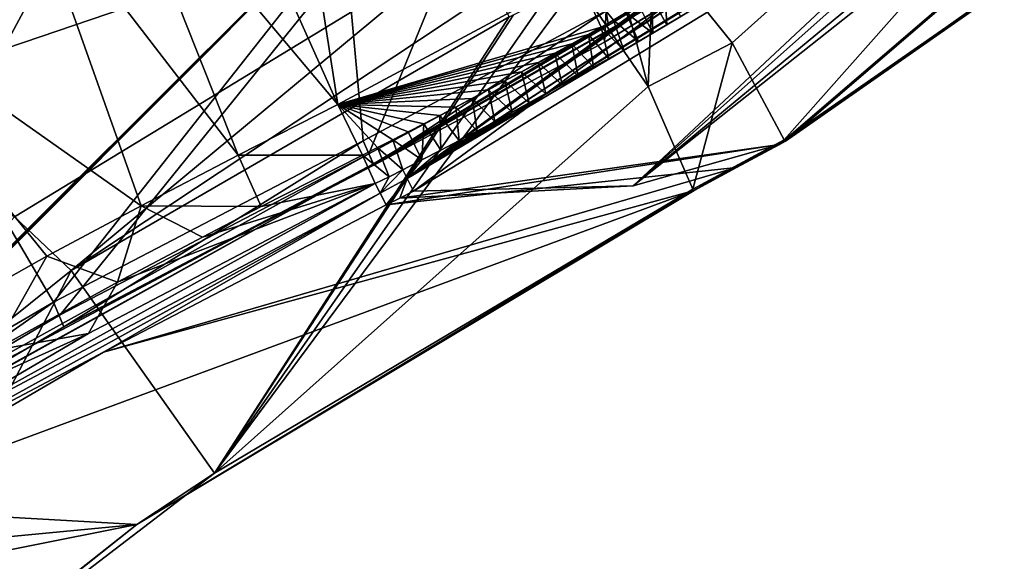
# Model space of a CAD drawing. Header units: millimetres. Extents: x -147 to 294, y -82 to 275.
# Tile 345 of 609: x 262.66 to 273.06, y 157.83 to 163.55. Entities that reach past the tile are written whole.
import ezdxf

# ---------------------------------------------------------------- set-up
doc = ezdxf.new("R2010")
doc.units = ezdxf.units.MM
doc.header["$LTSCALE"] = 67.506716
for name, color, linetype in [('1158', 7, 'CONTINUOUS'), ('1159', 7, 'CONTINUOUS'), ('1162', 7, 'CONTINUOUS'), ('1164', 7, 'CONTINUOUS'), ('1721', 7, 'CONTINUOUS'), ('1722', 7, 'CONTINUOUS'), ('1724', 7, 'CONTINUOUS'), ('1748', 7, 'CONTINUOUS'), ('1828', 7, 'CONTINUOUS'), ('2837', 7, 'CONTINUOUS'), ('2838', 7, 'CONTINUOUS'), ('523', 7, 'CONTINUOUS'), ('524', 7, 'CONTINUOUS'), ('545', 7, 'CONTINUOUS'), ('727', 7, 'CONTINUOUS'), ('728', 7, 'CONTINUOUS'), ('729', 7, 'CONTINUOUS'), ('730', 7, 'CONTINUOUS'), ('731', 7, 'CONTINUOUS'), ('732', 7, 'CONTINUOUS'), ('733', 7, 'CONTINUOUS'), ('734', 7, 'CONTINUOUS'), ('735', 7, 'CONTINUOUS'), ('746', 7, 'CONTINUOUS'), ('747', 7, 'CONTINUOUS'), ('748', 7, 'CONTINUOUS'), ('761', 7, 'CONTINUOUS')]:
    doc.layers.add(name, color=color, linetype=linetype)

msp = doc.modelspace()

# ---------------------------------------------------------------- linework, layer by layer
at = {"layer": '1158', "linetype": 'CONTINUOUS'}
for points in [[(262.608, 161.471, -50.065), (267.407, 164.394, -50.157), (263.206, 160.904, -49.208), (262.608, 161.471, -50.065)], [(263.206, 160.904, -49.208), (267.407, 164.394, -50.157), (267.678, 163.87, -49.84), (263.206, 160.904, -49.208)], [(267.832, 163.584, -49.266), (263.206, 160.904, -49.208), (267.678, 163.87, -49.84), (267.832, 163.584, -49.266)], [(259.374, 157.826, -49.167), (262.608, 161.471, -50.065), (263.206, 160.904, -49.208), (259.374, 157.826, -49.167)]]:
    msp.add_3dface(points, dxfattribs=at)
at = {"layer": '1159', "linetype": 'CONTINUOUS'}
for points in [[(268.556, 163.94, -49.27), (269.301, 162.849, -43.513), (264.721, 158.763, -37.598), (268.556, 163.94, -49.27)], [(268.214, 163.774, -49.269), (268.556, 163.94, -49.27), (264.721, 158.763, -37.598), (268.214, 163.774, -49.269)], [(267.877, 163.606, -49.267), (268.214, 163.774, -49.269), (264.721, 158.763, -37.598), (267.877, 163.606, -49.267)], [(263.206, 160.904, -49.208), (267.832, 163.584, -49.266), (264.721, 158.763, -37.598), (263.206, 160.904, -49.208)], [(267.832, 163.584, -49.266), (267.877, 163.606, -49.267), (264.721, 158.763, -37.598), (267.832, 163.584, -49.266)], [(269.301, 162.849, -43.513), (269.771, 161.762, -37.749), (264.721, 158.763, -37.598), (269.301, 162.849, -43.513)], [(259.374, 157.826, -49.167), (263.206, 160.904, -49.208), (260.369, 155.433, -37.469), (259.374, 157.826, -49.167)], [(260.369, 155.433, -37.469), (263.206, 160.904, -49.208), (264.721, 158.763, -37.598), (260.369, 155.433, -37.469)]]:
    msp.add_3dface(points, dxfattribs=at)
at = {"layer": '1162', "linetype": 'CONTINUOUS'}
for points in [[(269.771, 161.762, -37.749), (263.902, 158.221, -37.097), (264.721, 158.763, -37.598), (269.771, 161.762, -37.749)], [(263.902, 158.221, -37.097), (269.771, 161.762, -37.749), (269.781, 161.75, -37.643), (263.902, 158.221, -37.097)], [(269.787, 161.748, -37.536), (263.902, 158.221, -37.097), (269.781, 161.75, -37.643), (269.787, 161.748, -37.536)], [(263.902, 158.221, -37.097), (260.369, 155.433, -37.469), (264.721, 158.763, -37.598), (263.902, 158.221, -37.097)], [(263.902, 158.221, -37.097), (259.32, 154.574, -36.746), (260.369, 155.433, -37.469), (263.902, 158.221, -37.097)]]:
    msp.add_3dface(points, dxfattribs=at)
at = {"layer": '1164', "linetype": 'CONTINUOUS'}
for points in [[(270.673, 162.25, -37.779), (270.682, 162.24, -37.688), (269.771, 161.762, -37.749), (270.673, 162.25, -37.779)], [(270.673, 162.25, -37.779), (269.771, 161.762, -37.749), (270.217, 162.004, -37.764), (270.673, 162.25, -37.779)], [(269.771, 161.762, -37.749), (270.682, 162.24, -37.688), (269.781, 161.75, -37.643), (269.771, 161.762, -37.749)], [(270.682, 162.24, -37.688), (270.687, 162.236, -37.596), (269.781, 161.75, -37.643), (270.682, 162.24, -37.688)], [(270.687, 162.236, -37.596), (270.234, 161.992, -37.566), (269.781, 161.75, -37.643), (270.687, 162.236, -37.596)], [(270.234, 161.992, -37.566), (269.787, 161.748, -37.536), (269.781, 161.75, -37.643), (270.234, 161.992, -37.566)]]:
    msp.add_3dface(points, dxfattribs=at)
at = {"layer": '1721', "linetype": 'CONTINUOUS'}
for points in [[(271.319, 164.824, -33.241), (268.84, 163.316, -33.297), (268.858, 163.648, -34.397), (271.319, 164.824, -33.241)], [(268.858, 163.648, -34.397), (266.402, 162.018, -33.281), (266.289, 162.276, -34.39), (268.858, 163.648, -34.397)], [(268.84, 163.316, -33.297), (266.402, 162.018, -33.281), (268.858, 163.648, -34.397), (268.84, 163.316, -33.297)]]:
    msp.add_3dface(points, dxfattribs=at)
at = {"layer": '1722', "linetype": 'CONTINUOUS'}
for points in [[(266.289, 162.276, -34.39), (263.131, 160.309, -33.205), (263.019, 160.571, -34.326), (266.289, 162.276, -34.39)], [(266.289, 162.276, -34.39), (266.402, 162.018, -33.281), (263.131, 160.309, -33.205), (266.289, 162.276, -34.39)], [(263.019, 160.571, -34.326), (260.198, 158.586, -33.118), (260.082, 158.849, -34.246), (263.019, 160.571, -34.326)], [(263.131, 160.309, -33.205), (260.198, 158.586, -33.118), (263.019, 160.571, -34.326), (263.131, 160.309, -33.205)]]:
    msp.add_3dface(points, dxfattribs=at)
at = {"layer": '1724', "linetype": 'CONTINUOUS'}
for points in [[(266.091, 164.468, -33.874), (263.019, 160.571, -34.326), (261.622, 162.946, -33.616), (266.091, 164.468, -33.874)], [(266.289, 162.276, -34.39), (263.019, 160.571, -34.326), (266.091, 164.468, -33.874), (266.289, 162.276, -34.39)], [(268.858, 163.648, -34.397), (266.289, 162.276, -34.39), (266.091, 164.468, -33.874), (268.858, 163.648, -34.397)], [(263.019, 160.571, -34.326), (260.082, 158.849, -34.246), (261.622, 162.946, -33.616), (263.019, 160.571, -34.326)]]:
    msp.add_3dface(points, dxfattribs=at)
at = {"layer": '1748', "linetype": 'CONTINUOUS'}
for points in [[(261.622, 162.946, -33.616), (260.795, 164.843, -41.308), (265.255, 166.323, -41.426), (261.622, 162.946, -33.616)], [(266.091, 164.468, -33.874), (261.622, 162.946, -33.616), (265.255, 166.323, -41.426), (266.091, 164.468, -33.874)]]:
    msp.add_3dface(points, dxfattribs=at)
at = {"layer": '1828', "linetype": 'CONTINUOUS'}
for points in [[(255.47, 173.194, -24.647), (253.388, 162.292, -28.475), (263.932, 169.379, -28.588), (255.47, 173.194, -24.647)], [(253.388, 162.292, -28.475), (259.992, 158.601, -32.791), (263.932, 169.379, -28.588), (253.388, 162.292, -28.475)], [(263.932, 169.379, -28.588), (259.992, 158.601, -32.791), (264.587, 168.829, -29.031), (263.932, 169.379, -28.588)], [(264.587, 168.829, -29.031), (259.992, 158.601, -32.791), (265.362, 168.594, -29.366), (264.587, 168.829, -29.031)], [(265.362, 168.594, -29.366), (259.992, 158.601, -32.791), (268.281, 166.864, -31.057), (265.362, 168.594, -29.366)], [(268.281, 166.864, -31.057), (259.992, 158.601, -32.791), (260.031, 158.626, -32.792), (268.281, 166.864, -31.057)], [(260.069, 158.651, -32.793), (268.281, 166.864, -31.057), (260.031, 158.626, -32.792), (260.069, 158.651, -32.793)], [(260.104, 158.673, -32.794), (268.281, 166.864, -31.057), (260.069, 158.651, -32.793), (260.104, 158.673, -32.794)], [(260.138, 158.696, -32.795), (268.281, 166.864, -31.057), (260.104, 158.673, -32.794), (260.138, 158.696, -32.795)], [(263.092, 160.435, -32.879), (268.281, 166.864, -31.057), (260.138, 158.696, -32.795), (263.092, 160.435, -32.879)], [(266.35, 162.138, -32.953), (268.281, 166.864, -31.057), (263.092, 160.435, -32.879), (266.35, 162.138, -32.953)], [(268.883, 163.495, -32.966), (268.281, 166.864, -31.057), (266.35, 162.138, -32.953), (268.883, 163.495, -32.966)], [(271.237, 164.935, -32.911), (268.281, 166.864, -31.057), (268.883, 163.495, -32.966), (271.237, 164.935, -32.911)]]:
    msp.add_3dface(points, dxfattribs=at)
at = {"layer": '2837', "linetype": 'CONTINUOUS'}
for points in [[(271.237, 164.935, -32.911), (268.883, 163.495, -32.966), (266.401, 162.03, -33.096), (271.237, 164.935, -32.911)], [(271.308, 164.833, -33.053), (271.237, 164.935, -32.911), (266.401, 162.03, -33.096), (271.308, 164.833, -33.053)], [(266.402, 162.018, -33.281), (271.308, 164.833, -33.053), (266.401, 162.03, -33.096), (266.402, 162.018, -33.281)], [(266.402, 162.018, -33.281), (268.84, 163.316, -33.297), (271.308, 164.833, -33.053), (266.402, 162.018, -33.281)], [(268.84, 163.316, -33.297), (271.319, 164.824, -33.241), (271.308, 164.833, -33.053), (268.84, 163.316, -33.297)], [(268.883, 163.495, -32.966), (266.35, 162.138, -32.953), (266.401, 162.03, -33.096), (268.883, 163.495, -32.966)]]:
    msp.add_3dface(points, dxfattribs=at)
at = {"layer": '2838', "linetype": 'CONTINUOUS'}
for points in [[(266.35, 162.138, -32.953), (263.092, 160.435, -32.879), (260.138, 158.696, -32.795), (266.35, 162.138, -32.953)], [(266.35, 162.138, -32.953), (260.138, 158.696, -32.795), (266.401, 162.03, -33.096), (266.35, 162.138, -32.953)], [(266.401, 162.03, -33.096), (260.138, 158.696, -32.795), (260.196, 158.598, -32.937), (266.401, 162.03, -33.096)], [(260.198, 158.586, -33.118), (266.401, 162.03, -33.096), (260.196, 158.598, -32.937), (260.198, 158.586, -33.118)], [(260.198, 158.586, -33.118), (263.131, 160.309, -33.205), (266.401, 162.03, -33.096), (260.198, 158.586, -33.118)], [(263.131, 160.309, -33.205), (266.402, 162.018, -33.281), (266.401, 162.03, -33.096), (263.131, 160.309, -33.205)]]:
    msp.add_3dface(points, dxfattribs=at)
at = {"layer": '523', "linetype": 'CONTINUOUS'}
for points in [[(268.553, 164.018, -34.539), (266.022, 162.658, -34.539), (268.803, 163.474, -34.699), (268.553, 164.018, -34.539)], [(269.069, 163.628, -34.695), (268.553, 164.018, -34.539), (268.936, 163.551, -34.697), (269.069, 163.628, -34.695)], [(268.936, 163.551, -34.697), (268.553, 164.018, -34.539), (268.803, 163.474, -34.699), (268.936, 163.551, -34.697)], [(268.803, 163.474, -34.699), (266.022, 162.658, -34.539), (268.671, 163.399, -34.701), (268.803, 163.474, -34.699)], [(268.671, 163.399, -34.701), (266.022, 162.658, -34.539), (268.493, 163.298, -34.703), (268.671, 163.399, -34.701)], [(268.493, 163.298, -34.703), (266.022, 162.658, -34.539), (268.316, 163.199, -34.704), (268.493, 163.298, -34.703)], [(268.316, 163.199, -34.704), (266.022, 162.658, -34.539), (268.139, 163.101, -34.706), (268.316, 163.199, -34.704)], [(268.139, 163.101, -34.706), (266.022, 162.658, -34.539), (267.964, 163.004, -34.707), (268.139, 163.101, -34.706)], [(267.964, 163.004, -34.707), (266.022, 162.658, -34.539), (267.788, 162.908, -34.707), (267.964, 163.004, -34.707)], [(267.788, 162.908, -34.707), (266.022, 162.658, -34.539), (267.614, 162.814, -34.708), (267.788, 162.908, -34.707)], [(267.614, 162.814, -34.708), (266.022, 162.658, -34.539), (267.441, 162.721, -34.707), (267.614, 162.814, -34.708)], [(267.441, 162.721, -34.707), (266.022, 162.658, -34.539), (267.27, 162.63, -34.707), (267.441, 162.721, -34.707)], [(266.022, 162.658, -34.539), (266.284, 162.123, -34.699), (266.443, 162.203, -34.701), (266.022, 162.658, -34.539)], [(267.27, 162.63, -34.707), (266.022, 162.658, -34.539), (267.1, 162.541, -34.706), (267.27, 162.63, -34.707)], [(267.1, 162.541, -34.706), (266.022, 162.658, -34.539), (266.932, 162.454, -34.706), (267.1, 162.541, -34.706)], [(266.932, 162.454, -34.706), (266.022, 162.658, -34.539), (266.767, 162.368, -34.704), (266.932, 162.454, -34.706)], [(266.767, 162.368, -34.704), (266.022, 162.658, -34.539), (266.604, 162.285, -34.703), (266.767, 162.368, -34.704)], [(266.604, 162.285, -34.703), (266.022, 162.658, -34.539), (266.443, 162.203, -34.701), (266.604, 162.285, -34.703)]]:
    msp.add_3dface(points, dxfattribs=at)
at = {"layer": '524', "linetype": 'CONTINUOUS'}
for points in [[(269.476, 163.868, -34.686), (269.34, 163.787, -34.69), (269.499, 163.501, -33.466), (269.476, 163.868, -34.686)], [(269.645, 163.587, -33.463), (269.476, 163.868, -34.686), (269.499, 163.501, -33.466), (269.645, 163.587, -33.463)], [(269.204, 163.707, -34.692), (269.069, 163.628, -34.695), (269.35, 163.413, -33.468), (269.204, 163.707, -34.692)], [(269.34, 163.787, -34.69), (269.204, 163.707, -34.692), (269.35, 163.413, -33.468), (269.34, 163.787, -34.69)], [(269.499, 163.501, -33.466), (269.34, 163.787, -34.69), (269.35, 163.413, -33.468), (269.499, 163.501, -33.466)], [(269.069, 163.628, -34.695), (268.936, 163.551, -34.697), (269.198, 163.324, -33.471), (269.069, 163.628, -34.695)], [(269.35, 163.413, -33.468), (269.069, 163.628, -34.695), (269.198, 163.324, -33.471), (269.35, 163.413, -33.468)], [(268.936, 163.551, -34.697), (268.803, 163.474, -34.699), (269.043, 163.234, -33.473), (268.936, 163.551, -34.697)], [(269.198, 163.324, -33.471), (268.936, 163.551, -34.697), (269.043, 163.234, -33.473), (269.198, 163.324, -33.471)], [(268.671, 163.399, -34.701), (268.493, 163.298, -34.703), (268.724, 163.052, -33.477), (268.671, 163.399, -34.701)], [(268.803, 163.474, -34.699), (268.671, 163.399, -34.701), (268.885, 163.144, -33.475), (268.803, 163.474, -34.699)], [(268.885, 163.144, -33.475), (268.671, 163.399, -34.701), (268.724, 163.052, -33.477), (268.885, 163.144, -33.475)], [(269.043, 163.234, -33.473), (268.803, 163.474, -34.699), (268.885, 163.144, -33.475), (269.043, 163.234, -33.473)], [(268.493, 163.298, -34.703), (268.316, 163.199, -34.704), (268.56, 162.959, -33.478), (268.493, 163.298, -34.703)], [(268.724, 163.052, -33.477), (268.493, 163.298, -34.703), (268.56, 162.959, -33.478), (268.724, 163.052, -33.477)], [(268.316, 163.199, -34.704), (268.139, 163.101, -34.706), (268.392, 162.865, -33.48), (268.316, 163.199, -34.704)], [(268.56, 162.959, -33.478), (268.316, 163.199, -34.704), (268.392, 162.865, -33.48), (268.56, 162.959, -33.478)], [(268.139, 163.101, -34.706), (267.964, 163.004, -34.707), (268.22, 162.77, -33.481), (268.139, 163.101, -34.706)], [(268.392, 162.865, -33.48), (268.139, 163.101, -34.706), (268.22, 162.77, -33.481), (268.392, 162.865, -33.48)], [(267.964, 163.004, -34.707), (267.788, 162.908, -34.707), (268.044, 162.673, -33.481), (267.964, 163.004, -34.707)], [(268.22, 162.77, -33.481), (267.964, 163.004, -34.707), (268.044, 162.673, -33.481), (268.22, 162.77, -33.481)], [(267.788, 162.908, -34.707), (267.614, 162.814, -34.708), (267.865, 162.576, -33.482), (267.788, 162.908, -34.707)], [(268.044, 162.673, -33.481), (267.788, 162.908, -34.707), (267.865, 162.576, -33.482), (268.044, 162.673, -33.481)], [(267.614, 162.814, -34.708), (267.441, 162.721, -34.707), (267.682, 162.477, -33.482), (267.614, 162.814, -34.708)], [(267.865, 162.576, -33.482), (267.614, 162.814, -34.708), (267.682, 162.477, -33.482), (267.865, 162.576, -33.482)], [(267.441, 162.721, -34.707), (267.27, 162.63, -34.707), (267.496, 162.378, -33.482), (267.441, 162.721, -34.707)], [(267.682, 162.477, -33.482), (267.441, 162.721, -34.707), (267.496, 162.378, -33.482), (267.682, 162.477, -33.482)], [(267.1, 162.541, -34.706), (266.932, 162.454, -34.706), (267.11, 162.175, -33.481), (267.1, 162.541, -34.706)], [(267.27, 162.63, -34.707), (267.1, 162.541, -34.706), (267.305, 162.277, -33.482), (267.27, 162.63, -34.707)], [(267.305, 162.277, -33.482), (267.1, 162.541, -34.706), (267.11, 162.175, -33.481), (267.305, 162.277, -33.482)], [(267.496, 162.378, -33.482), (267.27, 162.63, -34.707), (267.305, 162.277, -33.482), (267.496, 162.378, -33.482)], [(266.932, 162.454, -34.706), (266.767, 162.368, -34.704), (266.912, 162.073, -33.48), (266.932, 162.454, -34.706)], [(267.11, 162.175, -33.481), (266.932, 162.454, -34.706), (266.912, 162.073, -33.48), (267.11, 162.175, -33.481)], [(266.767, 162.368, -34.704), (266.604, 162.285, -34.703), (266.912, 162.073, -33.48), (266.767, 162.368, -34.704)], [(266.604, 162.285, -34.703), (266.443, 162.203, -34.701), (266.709, 161.969, -33.479), (266.604, 162.285, -34.703)], [(266.912, 162.073, -33.48), (266.604, 162.285, -34.703), (266.709, 161.969, -33.479), (266.912, 162.073, -33.48)], [(266.443, 162.203, -34.701), (266.284, 162.123, -34.699), (266.564, 161.895, -33.478), (266.443, 162.203, -34.701)], [(266.709, 161.969, -33.479), (266.443, 162.203, -34.701), (266.564, 161.895, -33.478), (266.709, 161.969, -33.479)], [(266.564, 161.895, -33.478), (266.284, 162.123, -34.699), (266.418, 161.822, -33.475), (266.564, 161.895, -33.478)]]:
    msp.add_3dface(points, dxfattribs=at)
at = {"layer": '545', "linetype": 'CONTINUOUS'}
for points in [[(269.361, 164.339, -49.272), (277.306, 169.695, -49.065), (270.187, 163.309, -43.53), (269.361, 164.339, -49.272)], [(270.187, 163.309, -43.53), (277.306, 169.695, -49.065), (270.737, 162.284, -37.782), (270.187, 163.309, -43.53)], [(270.737, 162.284, -37.782), (277.306, 169.695, -49.065), (278.089, 167.399, -37.881), (270.737, 162.284, -37.782)]]:
    msp.add_3dface(points, dxfattribs=at)
at = {"layer": '727', "linetype": 'CONTINUOUS'}
for points in [[(264.548, 165.955, -47.953), (266.022, 162.658, -34.539), (265.601, 165.378, -44.27), (264.548, 165.955, -47.953)], [(266.022, 162.658, -34.539), (268.553, 164.018, -34.539), (265.601, 165.378, -44.27), (266.022, 162.658, -34.539)]]:
    msp.add_3dface(points, dxfattribs=at)
at = {"layer": '728', "linetype": 'CONTINUOUS'}
for points in [[(266.022, 162.658, -34.539), (264.548, 165.955, -47.953), (263.63, 165.507, -47.997), (266.022, 162.658, -34.539)], [(262.718, 165.052, -48.039), (264.969, 162.123, -34.524), (263.63, 165.507, -47.997), (262.718, 165.052, -48.039)], [(264.969, 162.123, -34.524), (266.022, 162.658, -34.539), (263.63, 165.507, -47.997), (264.969, 162.123, -34.524)], [(260.606, 163.949, -48.151), (263.945, 161.589, -34.506), (262.718, 165.052, -48.039), (260.606, 163.949, -48.151)], [(263.945, 161.589, -34.506), (264.969, 162.123, -34.524), (262.718, 165.052, -48.039), (263.945, 161.589, -34.506)], [(262.95, 161.054, -34.487), (263.945, 161.589, -34.506), (260.606, 163.949, -48.151), (262.95, 161.054, -34.487)], [(261.514, 160.244, -34.455), (262.95, 161.054, -34.487), (260.606, 163.949, -48.151), (261.514, 160.244, -34.455)]]:
    msp.add_3dface(points, dxfattribs=at)
at = {"layer": '729', "linetype": 'CONTINUOUS'}
for points in [[(266.284, 162.123, -34.699), (266.022, 162.658, -34.539), (264.969, 162.123, -34.524), (266.284, 162.123, -34.699)], [(264.969, 162.123, -34.524), (263.945, 161.589, -34.506), (265.212, 161.579, -34.683), (264.969, 162.123, -34.524)], [(266.284, 162.123, -34.699), (264.969, 162.123, -34.524), (265.212, 161.579, -34.683), (266.284, 162.123, -34.699)], [(263.945, 161.589, -34.506), (262.95, 161.054, -34.487), (263.696, 160.782, -34.656), (263.945, 161.589, -34.506)], [(264.593, 161.258, -34.673), (263.945, 161.589, -34.506), (263.696, 160.782, -34.656), (264.593, 161.258, -34.673)], [(265.212, 161.579, -34.683), (263.945, 161.589, -34.506), (264.593, 161.258, -34.673), (265.212, 161.579, -34.683)], [(262.95, 161.054, -34.487), (261.514, 160.244, -34.455), (262.386, 160.058, -34.628), (262.95, 161.054, -34.487)], [(263.696, 160.782, -34.656), (262.95, 161.054, -34.487), (262.386, 160.058, -34.628), (263.696, 160.782, -34.656)]]:
    msp.add_3dface(points, dxfattribs=at)
at = {"layer": '730', "linetype": 'CONTINUOUS'}
for points in [[(266.418, 161.822, -33.475), (266.284, 162.123, -34.699), (265.212, 161.579, -34.683), (266.418, 161.822, -33.475)], [(266.418, 161.822, -33.475), (263.696, 160.782, -34.656), (263.391, 160.238, -33.409), (266.418, 161.822, -33.475)], [(266.418, 161.822, -33.475), (264.593, 161.258, -34.673), (263.696, 160.782, -34.656), (266.418, 161.822, -33.475)], [(266.418, 161.822, -33.475), (265.212, 161.579, -34.683), (264.593, 161.258, -34.673), (266.418, 161.822, -33.475)], [(263.696, 160.782, -34.656), (262.386, 160.058, -34.628), (263.391, 160.238, -33.409), (263.696, 160.782, -34.656)], [(262.386, 160.058, -34.628), (260.466, 158.915, -34.581), (263.391, 160.238, -33.409), (262.386, 160.058, -34.628)], [(263.391, 160.238, -33.409), (260.466, 158.915, -34.581), (260.604, 158.607, -33.329), (263.391, 160.238, -33.409)]]:
    msp.add_3dface(points, dxfattribs=at)
at = {"layer": '731', "linetype": 'CONTINUOUS'}
for points in [[(266.418, 161.822, -33.475), (263.391, 160.238, -33.409), (260.604, 158.607, -33.329), (266.418, 161.822, -33.475)], [(266.418, 161.822, -33.475), (260.604, 158.607, -33.329), (266.471, 161.721, -33.373), (266.418, 161.822, -33.475)], [(260.604, 158.607, -33.329), (260.665, 158.517, -33.227), (266.471, 161.721, -33.373), (260.604, 158.607, -33.329)], [(266.471, 161.721, -33.373), (260.665, 158.517, -33.227), (263.549, 160.04, -33.366), (266.471, 161.721, -33.373)], [(266.532, 161.597, -33.435), (266.471, 161.721, -33.373), (263.549, 160.04, -33.366), (266.532, 161.597, -33.435)], [(260.665, 158.517, -33.227), (260.737, 158.399, -33.281), (263.549, 160.04, -33.366), (260.665, 158.517, -33.227)]]:
    msp.add_3dface(points, dxfattribs=at)
at = {"layer": '732', "linetype": 'CONTINUOUS'}
for points in [[(266.678, 161.67, -33.438), (266.532, 161.597, -33.435), (270.687, 162.236, -37.596), (266.678, 161.67, -33.438)], [(270.687, 162.236, -37.596), (266.532, 161.597, -33.435), (270.234, 161.992, -37.566), (270.687, 162.236, -37.596)], [(269.141, 161.798, -35.464), (266.678, 161.67, -33.438), (270.687, 162.236, -37.596), (269.141, 161.798, -35.464)], [(266.532, 161.597, -33.435), (263.549, 160.04, -33.366), (270.234, 161.992, -37.566), (266.532, 161.597, -33.435)], [(270.234, 161.992, -37.566), (263.549, 160.04, -33.366), (269.787, 161.748, -37.536), (270.234, 161.992, -37.566)], [(263.549, 160.04, -33.366), (260.737, 158.399, -33.281), (269.787, 161.748, -37.536), (263.549, 160.04, -33.366)], [(269.787, 161.748, -37.536), (260.737, 158.399, -33.281), (263.902, 158.221, -37.097), (269.787, 161.748, -37.536)], [(266.824, 161.744, -33.439), (266.678, 161.67, -33.438), (269.141, 161.798, -35.464), (266.824, 161.744, -33.439)], [(263.902, 158.221, -37.097), (260.737, 158.399, -33.281), (259.868, 157.836, -33.25), (263.902, 158.221, -37.097)], [(259.32, 154.574, -36.746), (263.902, 158.221, -37.097), (259.008, 157.244, -33.216), (259.32, 154.574, -36.746)], [(259.008, 157.244, -33.216), (263.902, 158.221, -37.097), (259.868, 157.836, -33.25), (259.008, 157.244, -33.216)]]:
    msp.add_3dface(points, dxfattribs=at)
at = {"layer": '733', "linetype": 'CONTINUOUS'}
for points in [[(266.709, 161.969, -33.479), (266.564, 161.895, -33.478), (266.471, 161.721, -33.373), (266.709, 161.969, -33.479)], [(266.709, 161.969, -33.479), (266.471, 161.721, -33.373), (266.757, 161.876, -33.379), (266.709, 161.969, -33.479)], [(266.564, 161.895, -33.478), (266.418, 161.822, -33.475), (266.471, 161.721, -33.373), (266.564, 161.895, -33.478)], [(266.471, 161.721, -33.373), (266.532, 161.597, -33.435), (266.757, 161.876, -33.379), (266.471, 161.721, -33.373)], [(266.532, 161.597, -33.435), (266.678, 161.67, -33.438), (266.757, 161.876, -33.379), (266.532, 161.597, -33.435)], [(266.678, 161.67, -33.438), (266.824, 161.744, -33.439), (266.757, 161.876, -33.379), (266.678, 161.67, -33.438)]]:
    msp.add_3dface(points, dxfattribs=at)
at = {"layer": '734', "linetype": 'CONTINUOUS'}
for points in [[(278.585, 170.526, -32.808), (278.32, 170.26, -32.844), (266.757, 161.876, -33.379), (278.585, 170.526, -32.808)], [(278.585, 170.526, -32.808), (266.757, 161.876, -33.379), (278.71, 170.499, -32.7), (278.585, 170.526, -32.808)], [(266.757, 161.876, -33.379), (266.824, 161.744, -33.439), (278.71, 170.499, -32.7), (266.757, 161.876, -33.379)], [(278.71, 170.499, -32.7), (266.824, 161.744, -33.439), (273.315, 165.7, -33.286), (278.71, 170.499, -32.7)], [(278.32, 170.26, -32.844), (278.235, 170.176, -32.855), (266.757, 161.876, -33.379), (278.32, 170.26, -32.844)], [(278.235, 170.176, -32.855), (278.138, 170.081, -32.868), (266.757, 161.876, -33.379), (278.235, 170.176, -32.855)], [(278.138, 170.081, -32.868), (278.028, 169.972, -32.882), (266.757, 161.876, -33.379), (278.138, 170.081, -32.868)], [(278.028, 169.972, -32.882), (277.954, 169.9, -32.892), (266.757, 161.876, -33.379), (278.028, 169.972, -32.882)], [(277.954, 169.9, -32.892), (274.825, 167.157, -33.215), (266.757, 161.876, -33.379), (277.954, 169.9, -32.892)], [(274.825, 167.157, -33.215), (274.712, 167.068, -33.224), (266.757, 161.876, -33.379), (274.825, 167.157, -33.215)], [(274.712, 167.068, -33.224), (272.082, 165.14, -33.386), (266.757, 161.876, -33.379), (274.712, 167.068, -33.224)], [(272.082, 165.14, -33.386), (271.948, 165.049, -33.392), (266.757, 161.876, -33.379), (272.082, 165.14, -33.386)], [(271.948, 165.049, -33.392), (271.811, 164.957, -33.398), (266.757, 161.876, -33.379), (271.948, 165.049, -33.392)], [(271.811, 164.957, -33.398), (269.788, 163.673, -33.46), (266.757, 161.876, -33.379), (271.811, 164.957, -33.398)], [(269.788, 163.673, -33.46), (269.645, 163.587, -33.463), (266.757, 161.876, -33.379), (269.788, 163.673, -33.46)], [(269.645, 163.587, -33.463), (269.499, 163.501, -33.466), (266.757, 161.876, -33.379), (269.645, 163.587, -33.463)], [(269.499, 163.501, -33.466), (269.35, 163.413, -33.468), (266.757, 161.876, -33.379), (269.499, 163.501, -33.466)], [(269.35, 163.413, -33.468), (269.198, 163.324, -33.471), (266.757, 161.876, -33.379), (269.35, 163.413, -33.468)], [(269.198, 163.324, -33.471), (269.043, 163.234, -33.473), (266.757, 161.876, -33.379), (269.198, 163.324, -33.471)], [(269.043, 163.234, -33.473), (267.865, 162.576, -33.482), (266.757, 161.876, -33.379), (269.043, 163.234, -33.473)], [(269.043, 163.234, -33.473), (268.885, 163.144, -33.475), (267.865, 162.576, -33.482), (269.043, 163.234, -33.473)], [(268.885, 163.144, -33.475), (268.044, 162.673, -33.481), (267.865, 162.576, -33.482), (268.885, 163.144, -33.475)], [(268.885, 163.144, -33.475), (268.22, 162.77, -33.481), (268.044, 162.673, -33.481), (268.885, 163.144, -33.475)], [(268.885, 163.144, -33.475), (268.724, 163.052, -33.477), (268.22, 162.77, -33.481), (268.885, 163.144, -33.475)], [(268.724, 163.052, -33.477), (268.392, 162.865, -33.48), (268.22, 162.77, -33.481), (268.724, 163.052, -33.477)], [(268.724, 163.052, -33.477), (268.56, 162.959, -33.478), (268.392, 162.865, -33.48), (268.724, 163.052, -33.477)], [(267.865, 162.576, -33.482), (267.682, 162.477, -33.482), (266.757, 161.876, -33.379), (267.865, 162.576, -33.482)], [(267.682, 162.477, -33.482), (267.496, 162.378, -33.482), (266.757, 161.876, -33.379), (267.682, 162.477, -33.482)], [(267.496, 162.378, -33.482), (267.305, 162.277, -33.482), (266.757, 161.876, -33.379), (267.496, 162.378, -33.482)], [(267.305, 162.277, -33.482), (267.11, 162.175, -33.481), (266.757, 161.876, -33.379), (267.305, 162.277, -33.482)], [(267.11, 162.175, -33.481), (266.912, 162.073, -33.48), (266.757, 161.876, -33.379), (267.11, 162.175, -33.481)], [(266.912, 162.073, -33.48), (266.709, 161.969, -33.479), (266.757, 161.876, -33.379), (266.912, 162.073, -33.48)]]:
    msp.add_3dface(points, dxfattribs=at)
at = {"layer": '735', "linetype": 'CONTINUOUS'}
for points in [[(282.699, 172.543, -35.079), (281.817, 172.285, -33.887), (269.141, 161.798, -35.464), (282.699, 172.543, -35.079)], [(282.699, 172.543, -35.079), (269.141, 161.798, -35.464), (270.687, 162.236, -37.596), (282.699, 172.543, -35.079)], [(282.699, 172.543, -35.079), (270.687, 162.236, -37.596), (270.753, 162.271, -37.599), (282.699, 172.543, -35.079)], [(278.601, 167.842, -37.775), (282.699, 172.543, -35.079), (270.753, 162.271, -37.599), (278.601, 167.842, -37.775)], [(269.141, 161.798, -35.464), (281.817, 172.285, -33.887), (278.812, 170.406, -32.75), (269.141, 161.798, -35.464)], [(269.141, 161.798, -35.464), (278.812, 170.406, -32.75), (273.315, 165.7, -33.286), (269.141, 161.798, -35.464)], [(266.824, 161.744, -33.439), (269.141, 161.798, -35.464), (273.315, 165.7, -33.286), (266.824, 161.744, -33.439)]]:
    msp.add_3dface(points, dxfattribs=at)
at = {"layer": '746', "linetype": 'CONTINUOUS'}
for points in [[(278.089, 167.399, -37.881), (278.601, 167.842, -37.775), (270.753, 162.271, -37.599), (278.089, 167.399, -37.881)], [(270.737, 162.284, -37.782), (278.089, 167.399, -37.881), (270.747, 162.274, -37.691), (270.737, 162.284, -37.782)], [(278.089, 167.399, -37.881), (270.753, 162.271, -37.599), (270.747, 162.274, -37.691), (278.089, 167.399, -37.881)]]:
    msp.add_3dface(points, dxfattribs=at)
at = {"layer": '747', "linetype": 'CONTINUOUS'}
for points in [[(270.737, 162.284, -37.782), (270.747, 162.274, -37.691), (270.673, 162.25, -37.779), (270.737, 162.284, -37.782)], [(270.673, 162.25, -37.779), (270.747, 162.274, -37.691), (270.682, 162.24, -37.688), (270.673, 162.25, -37.779)], [(270.747, 162.274, -37.691), (270.753, 162.271, -37.599), (270.682, 162.24, -37.688), (270.747, 162.274, -37.691)], [(270.753, 162.271, -37.599), (270.687, 162.236, -37.596), (270.682, 162.24, -37.688), (270.753, 162.271, -37.599)]]:
    msp.add_3dface(points, dxfattribs=at)
at = {"layer": '748', "linetype": 'CONTINUOUS'}
for points in [[(269.361, 164.339, -49.272), (269.301, 162.849, -43.513), (268.96, 164.137, -49.271), (269.361, 164.339, -49.272)], [(269.361, 164.339, -49.272), (270.187, 163.309, -43.53), (269.301, 162.849, -43.513), (269.361, 164.339, -49.272)], [(269.301, 162.849, -43.513), (268.556, 163.94, -49.27), (268.96, 164.137, -49.271), (269.301, 162.849, -43.513)], [(269.301, 162.849, -43.513), (270.187, 163.309, -43.53), (269.771, 161.762, -37.749), (269.301, 162.849, -43.513)], [(270.187, 163.309, -43.53), (270.737, 162.284, -37.782), (269.771, 161.762, -37.749), (270.187, 163.309, -43.53)], [(269.771, 161.762, -37.749), (270.737, 162.284, -37.782), (270.217, 162.004, -37.764), (269.771, 161.762, -37.749)], [(270.737, 162.284, -37.782), (270.673, 162.25, -37.779), (270.217, 162.004, -37.764), (270.737, 162.284, -37.782)]]:
    msp.add_3dface(points, dxfattribs=at)
at = {"layer": '761', "linetype": 'CONTINUOUS'}
msp.add_3dface([(249.578, 168.449, -51.607), (267.407, 164.394, -50.157), (262.608, 161.471, -50.065), (249.578, 168.449, -51.607)], dxfattribs=at)

doc.saveas('drawing.dxf')
